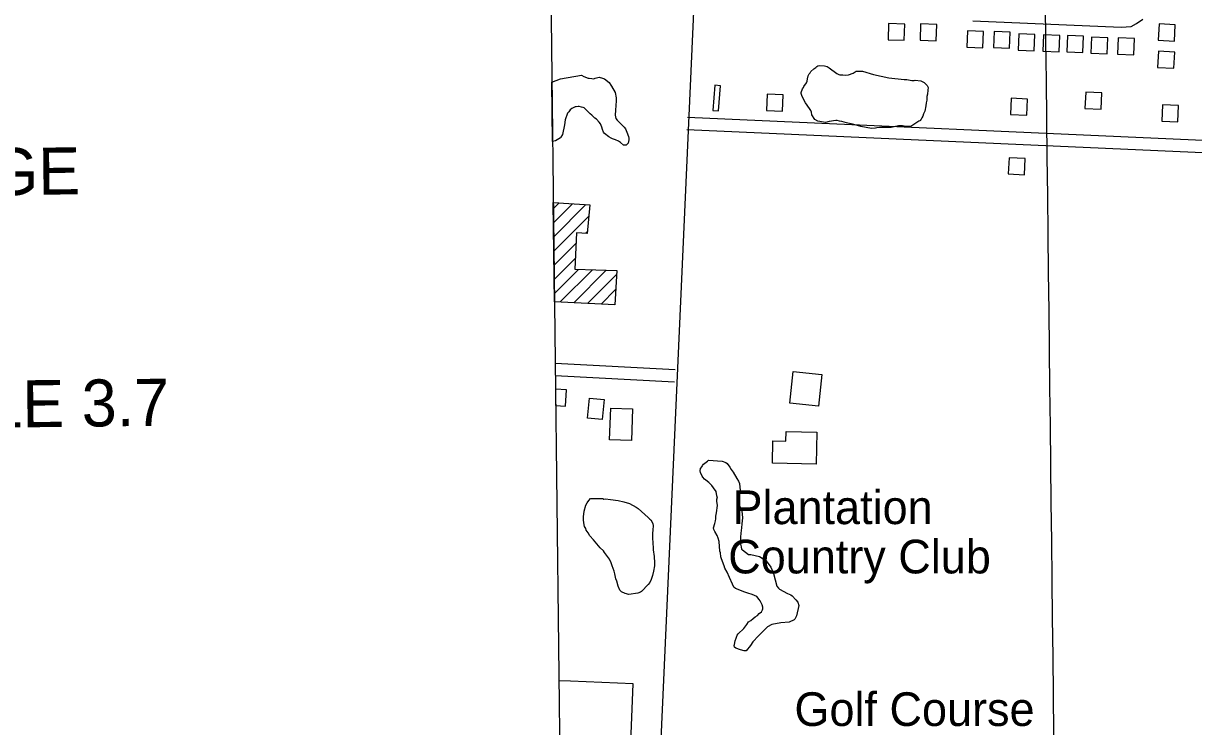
# Model space of a CAD drawing. Extents: x 3683402 to 3721514, y 487807 to 513565.
# Drawn here: x 3695530 to 3698417, y 506048 to 507781 of the extents above; entities that cross this region are included whole.
import ezdxf

# ---------------------------------------------------------------- set-up
doc = ezdxf.new("R2010")
doc.units = 0
for name, color, linetype in [('V-ANNO-SYMB', 7, 'Continuous'), ('V-BLDG-IDEN', 7, 'Continuous'), ('V-BLDG-OTLN', 7, 'Continuous'), ('V-GRID-MAJR', 7, 'Continuous'), ('V-ROAD-CNTR', 7, 'Continuous'), ('V-SITE-OTLN', 7, 'Continuous'), ('V-SITE-VEGE', 7, 'Continuous')]:
    doc.layers.add(name, color=color, linetype=linetype)

msp = doc.modelspace()

# ---------------------------------------------------------------- linework, layer by layer
at = {"layer": 'V-ANNO-SYMB'}
msp.add_lwpolyline([(3687900.2690896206, 511066.77760814), (3696792.82251231, 511170.1482639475), (3696858.2476768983, 505541.88977275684), (3687965.694254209, 505438.51911694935)], close=True, dxfattribs=at)
at = {"layer": 'V-BLDG-OTLN'}
for p, q in [((3696840.192304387, 507095.119394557), (3696837.346847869, 507339.90234478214)), ((3696837.346847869, 507339.90234478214), (3696927.872, 507333.887)), ((3696837.5220177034, 507324.8332026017), (3696851.64130158, 507338.9524864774)), ((3696837.9282799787, 507289.88412581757), (3696884.793683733, 507336.7495295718)), ((3696838.3345422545, 507254.93504903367), (3696917.946065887, 507334.54657266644)), ((3696927.872, 507333.887), (3696920.805, 507263.329)), ((3696838.7408045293, 507219.98597224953), (3696925.114941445, 507306.36010916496)), ((3696894.943, 507265.00200000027), (3696890.404, 507174.97000000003)), ((3696920.805, 507263.329), (3696894.943, 507265.00200000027)), ((3696917.643675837, 507263.5335044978), (3696921.1796406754, 507267.06946933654)), ((3696839.147066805, 507185.03689546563), (3696893.6598087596, 507239.54963742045)), ((3696839.5533290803, 507150.0878186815), (3696891.782720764, 507202.3172103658)), ((3696839.959591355, 507115.1387418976), (3696899.5144259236, 507174.69357646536)), ((3696854.526124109, 507094.34993559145), (3696933.8286224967, 507173.65243397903)), ((3696888.080232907, 507092.54870533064), (3696968.1428190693, 507172.6112914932)), ((3696890.404, 507174.97000000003), (3696993.728, 507171.835)), ((3696921.634341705, 507090.7474750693), (3696993.1945093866, 507162.30764275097)), ((3696993.728, 507171.835), (3696988.985, 507087.132)), ((3696955.1884505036, 507088.9462448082), (3696991.0973311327, 507124.855125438)), ((3696988.985, 507087.132), (3696840.192304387, 507095.119394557)), ((3696988.7425593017, 507087.14501454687), (3696989.0001528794, 507087.402608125)), ((3696869.694, 506877.856), (3696842.7025482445, 506879.17341417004)), ((3696842.7025482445, 506879.17341417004), (3696843.168343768, 506839.10293629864)), ((3696867.745, 506837.90400000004), (3696869.694, 506877.856)), ((3696843.168343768, 506839.10293629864), (3696867.745, 506837.90400000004))]:
    msp.add_line(p, q, dxfattribs=at)
for points in [[(3697704.416, 507779.435), (3697664.446, 507780.983), (3697662.899, 507741.01300000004), (3697702.869, 507739.465)], [(3697783.312, 507778.531), (3697743.342, 507780.079), (3697741.795, 507740.109), (3697781.765, 507738.561)], [(3697898.58, 507761.343), (3697858.61, 507762.891), (3697857.063, 507722.92100000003), (3697897.0330000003, 507721.373)], [(3697964.3680000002, 507759.93), (3697924.398, 507761.478), (3697922.8510000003, 507721.50800000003), (3697962.821, 507719.96)], [(3698025.214, 507753.81200000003), (3697985.244, 507755.36), (3697983.697, 507715.39), (3698023.667, 507713.842)], [(3698086.551, 507751.405), (3698046.5810000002, 507752.95300000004), (3698045.034, 507712.983), (3698085.004, 507711.435)], [(3698331.534, 507779.853), (3698329.356, 507739.913), (3698369.2970000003, 507737.73600000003), (3698371.474, 507777.67600000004)], [(3698145.167, 507749.737), (3698105.197, 507751.28500000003), (3698103.65, 507711.315), (3698143.62, 507709.767)], [(3698204.775, 507745.844), (3698164.805, 507747.392), (3698163.258, 507707.422), (3698203.228, 507705.874)], [(3698270.563, 507743.689), (3698230.593, 507745.237), (3698229.046, 507705.267), (3698269.0160000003, 507703.719)], [(3698330.122, 507712.82800000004), (3698327.944, 507672.88800000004), (3698367.8850000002, 507670.711), (3698370.062, 507710.651)], [(3697249.619, 507627.581), (3697235.662, 507628.678), (3697230.782, 507566.596), (3697244.738, 507565.498)], [(3698148.6750000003, 507571.632), (3698188.637, 507569.886), (3698190.384, 507609.848), (3698150.4220000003, 507611.594)], [(3697362.954, 507566.829), (3697402.916, 507565.083), (3697404.663, 507605.045), (3697364.701, 507606.791)], [(3697964.935, 507556.59500000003), (3698004.897, 507554.849), (3698006.644, 507594.811), (3697966.682, 507596.55700000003)], [(3698337.906, 507540.42600000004), (3698377.8680000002, 507538.68), (3698379.615, 507578.642), (3698339.653, 507580.38800000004)], [(3698001.299, 507448.185), (3697961.343, 507450.063), (3697959.466, 507410.107), (3697999.4220000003, 507408.229)], [(3697499.627, 506915.391), (3697491.302, 506837.724), (3697420.454, 506845.318), (3697428.779, 506922.985)], [(3696962.521, 506854.22000000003), (3696957.875, 506804.257), (3696921.835, 506807.608), (3696926.48, 506857.571)], [(3696976.23, 506754.814), (3696978.867, 506832.721), (3697032.83, 506830.89400000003), (3697030.1920000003, 506752.987)], [(3697487.167, 506773.66500000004), (3697485.521, 506694.522), (3697377.697, 506696.765), (3697378.852, 506752.26900000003), (3697411.007, 506751.60000000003), (3697411.4990000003, 506775.24)]]:
    msp.add_lwpolyline(points, close=True, dxfattribs=at)
at = {"layer": 'V-GRID-MAJR'}
msp.add_spline([(3698217.897, 493344.793), (3698148.292, 499402.231), (3698078.651, 505462.753), (3698009.0100000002, 511523.288), (3698008.975, 511526.359)], degree=3, dxfattribs=at)
at = {"layer": 'V-ROAD-CNTR'}
for points in [[(3697090.6367798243, 505722.7995282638), (3697350.575259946, 511526.537920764)], [(3697872.4692161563, 507787.2843992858), (3698238.189484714, 507771.78843027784), (3698262.380436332, 507773.3074272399), (3698275.460410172, 507780.5554127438), (3698291.365378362, 507791.8453901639)], [(3698458.404044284, 507491.6479905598), (3697168.064624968, 507548.87287610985)], [(3698457.0740469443, 507461.67805049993), (3697166.7346276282, 507518.90293604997)], [(3697137.589685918, 506927.05211975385), (3696841.9666250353, 506942.4818686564)], [(3697136.025689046, 506897.0921796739), (3696842.316047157, 506912.4225170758)]]:
    msp.add_lwpolyline(points, dxfattribs=at)
at = {"layer": 'V-SITE-OTLN'}
for points in [[(3696880.0422010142, 506159.16365553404), (3696851.0588323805, 506160.31657314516)], [(3697016.8789273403, 505721.91253003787), (3697034.030893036, 506153.03666778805), (3696880.0422010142, 506159.16365553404)]]:
    msp.add_lwpolyline(points, dxfattribs=at)
at = {"layer": 'V-SITE-VEGE'}
for p, q in [((3696833.8988707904, 507636.51766688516), (3696854.7809999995, 507644.60899999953)), ((3696833.8988707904, 507636.51766688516), (3696854.781, 507644.60899999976)), ((3696854.7809999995, 507644.60899999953), (3696906.719, 507653.75200000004)), ((3696854.781, 507644.60899999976), (3696906.719, 507653.75200000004)), ((3696906.719, 507653.75200000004), (3696912.99, 507650.571)), ((3696906.719, 507653.75200000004), (3696912.99, 507650.571)), ((3696912.99, 507650.571), (3696923.1890000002, 507646.586)), ((3696912.99, 507650.571), (3696923.1890000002, 507646.586)), ((3696923.1890000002, 507646.586), (3696925.542, 507645.7849999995)), ((3696923.1890000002, 507646.586), (3696925.542, 507645.7849999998)), ((3696925.542, 507645.7849999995), (3696932.610999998, 507644.9599999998)), ((3696925.542, 507645.7849999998), (3696932.611, 507644.9599999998)), ((3696932.610999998, 507644.96), (3696937.3280000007, 507644.933)), ((3696932.611, 507644.96), (3696937.328, 507644.933)), ((3696937.3280000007, 507644.9329999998), (3696940.4820000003, 507646.485)), ((3696937.328, 507644.9329999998), (3696940.4820000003, 507646.485)), ((3696940.4820000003, 507646.485), (3696950.718, 507648.7889999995)), ((3696940.4820000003, 507646.485), (3696950.718, 507648.78899999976)), ((3696950.718, 507648.7889999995), (3696958.564, 507646.385)), ((3696950.718, 507648.78899999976), (3696958.5640000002, 507646.385)), ((3696958.564, 507646.385), (3696963.272, 507644.78599999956)), ((3696958.5640000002, 507646.385), (3696963.272, 507644.7859999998)), ((3696963.272, 507644.78599999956), (3696975.009, 507635.28699999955)), ((3696963.272, 507644.7859999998), (3696975.009, 507635.2869999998)), ((3696835.597672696, 507490.3767085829), (3696833.8988707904, 507636.51766688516)), ((3696975.009, 507635.28699999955), (3696978.904, 507628.97699999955)), ((3696975.009, 507635.2869999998), (3696978.904, 507628.9769999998)), ((3696978.904, 507628.97699999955), (3696981.2490000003, 507626.606)), ((3696978.904, 507628.9769999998), (3696981.2490000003, 507626.606)), ((3696981.2490000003, 507626.606), (3696989.812, 507610.836)), ((3696981.2490000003, 507626.606), (3696989.812, 507610.836)), ((3696989.812, 507610.836), (3696992.0939999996, 507597.45599999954)), ((3696989.812, 507610.836), (3696992.094, 507597.4559999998)), ((3696992.0530000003, 507590.3829999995), (3696991.1389999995, 507567.588)), ((3696992.0530000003, 507590.3829999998), (3696991.139, 507567.588)), ((3696992.0939999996, 507597.45599999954), (3696992.0530000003, 507590.3829999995)), ((3696992.094, 507597.4559999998), (3696992.0530000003, 507590.3829999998)), ((3696872.3880000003, 507559.607), (3696866.791, 507543.1309999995)), ((3696872.3880000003, 507559.607), (3696866.791, 507543.13099999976)), ((3696875.552, 507563.521), (3696872.3880000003, 507559.607)), ((3696875.552, 507563.521), (3696872.3880000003, 507559.607)), ((3696878.725, 507568.2189999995), (3696875.552, 507563.521)), ((3696878.725, 507568.21899999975), (3696875.552, 507563.521)), ((3696883.4590000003, 507571.3379999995), (3696878.725, 507568.2189999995)), ((3696883.4590000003, 507571.33799999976), (3696878.725, 507568.21899999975)), ((3696891.342, 507575.223), (3696883.4590000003, 507571.3379999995)), ((3696891.342, 507575.223), (3696883.4590000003, 507571.33799999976)), ((3696893.697, 507575.211), (3696891.342, 507575.223)), ((3696893.697, 507575.211), (3696891.342, 507575.223)), ((3696898.42, 507575.971), (3696893.697, 507575.211)), ((3696898.42, 507575.971), (3696893.697, 507575.211)), ((3696900.779, 507575.958), (3696898.42, 507575.971)), ((3696900.779, 507575.958), (3696898.42, 507575.971)), ((3696907.061, 507574.35299999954), (3696900.779, 507575.958)), ((3696907.061, 507574.35299999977), (3696900.779, 507575.958)), ((3696910.987000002, 507573.5419999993), (3696907.061, 507574.35299999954)), ((3696910.987, 507573.5419999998), (3696907.061, 507574.35299999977)), ((3696913.34, 507572.743), (3696910.987000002, 507573.5419999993)), ((3696913.34, 507572.743), (3696910.987, 507573.542)), ((3696925.0689999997, 507561.672), (3696913.34, 507572.743)), ((3696925.069, 507561.672), (3696913.34, 507572.743)), ((3696928.1959999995, 507558.51), (3696925.0689999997, 507561.672)), ((3696928.196, 507558.51), (3696925.069, 507561.672)), ((3696932.11, 507555.341), (3696928.1959999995, 507558.51)), ((3696932.11, 507555.341), (3696928.196, 507558.51)), ((3696939.927, 507547.4359999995), (3696932.11, 507555.341)), ((3696939.927, 507547.43599999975), (3696932.11, 507555.341)), ((3696991.1389999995, 507567.588), (3696990.283, 507555.016000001)), ((3696991.139, 507567.588), (3696990.2830000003, 507555.016)), ((3696990.2830000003, 507555.016000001), (3696991.807, 507546.3609999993)), ((3696990.2830000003, 507555.016), (3696991.807, 507546.3609999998)), ((3696865.1520000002, 507531.34699999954), (3696860.2989999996, 507507.00399999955)), ((3696865.1520000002, 507531.3469999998), (3696860.299, 507507.004)), ((3696866.791, 507543.1309999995), (3696865.1520000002, 507531.34699999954)), ((3696866.791, 507543.13099999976), (3696865.1520000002, 507531.3469999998)), ((3696943.8449999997, 507545.0559999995), (3696939.927, 507547.4359999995)), ((3696943.845, 507545.05599999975), (3696939.927, 507547.43599999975)), ((3696950.88, 507537.9409999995), (3696943.8449999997, 507545.0559999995)), ((3696950.88, 507537.94099999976), (3696943.845, 507545.05599999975)), ((3696953.9990000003, 507533.206), (3696950.88, 507537.9409999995)), ((3696953.9990000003, 507533.206), (3696950.88, 507537.94099999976)), ((3696957.099, 507525.32999999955), (3696953.9990000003, 507533.206)), ((3696957.099, 507525.3299999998), (3696953.9990000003, 507533.206)), ((3696958.6399999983, 507519.81700000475), (3696957.099, 507525.32999999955)), ((3696958.64, 507519.81699999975), (3696957.099, 507525.3299999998)), ((3696991.807, 507546.3609999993), (3696994.9280000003, 507542.412)), ((3696991.807, 507546.3609999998), (3696994.9280000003, 507542.412)), ((3696994.9280000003, 507542.412), (3697012.1249999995, 507525.021)), ((3696994.9280000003, 507542.412), (3697012.125, 507525.021)), ((3697012.1249999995, 507525.021), (3697015.246, 507521.0719999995)), ((3697012.125, 507525.021), (3697015.2460000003, 507521.07199999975)), ((3696854.7549999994, 507499.1749999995), (3696842.917, 507491.378)), ((3696854.755, 507499.17499999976), (3696842.917, 507491.378)), ((3696856.336, 507500.737), (3696854.7549999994, 507499.1749999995)), ((3696856.336, 507500.737), (3696854.755, 507499.17499999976)), ((3696860.2989999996, 507507.00399999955), (3696856.336, 507500.737)), ((3696860.299, 507507.004), (3696856.336, 507500.737)), ((3696960.958, 507512.7289999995), (3696958.6399999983, 507519.81700000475)), ((3696960.958, 507512.72899999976), (3696958.64, 507519.81699999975)), ((3696963.299, 507509.57099999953), (3696960.958, 507512.7289999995)), ((3696963.299, 507509.57099999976), (3696960.958, 507512.72899999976)), ((3696974.26, 507501.647), (3696963.299, 507509.57099999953)), ((3696974.2600000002, 507501.647), (3696963.299, 507509.57099999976)), ((3696979.746000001, 507498.4719999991), (3696974.26, 507501.647)), ((3696979.7460000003, 507498.472), (3696974.2600000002, 507501.647)), ((3696983.666, 507496.87899999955), (3696979.746000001, 507498.4719999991)), ((3696983.666, 507496.8789999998), (3696979.7460000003, 507498.4719999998)), ((3696990.73, 507494.481), (3696983.666, 507496.87899999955)), ((3696990.73, 507494.481), (3696983.666, 507496.8789999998)), ((3696998.5670000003, 507490.5059999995), (3696990.73, 507494.481)), ((3696998.5670000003, 507490.50599999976), (3696990.73, 507494.481)), ((3697015.246, 507521.0719999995), (3697019.1350000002, 507513.18700000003)), ((3697015.2460000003, 507521.07199999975), (3697019.1350000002, 507513.18700000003)), ((3697019.1350000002, 507513.18700000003), (3697023.004, 507502.16099999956)), ((3697019.1350000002, 507513.18700000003), (3697023.004, 507502.1609999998)), ((3697023.745, 507494.294), (3697022.125, 507485.656)), ((3697023.745, 507494.294), (3697022.125, 507485.656)), ((3697023.004, 507502.16099999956), (3697023.768, 507498.227)), ((3697023.004, 507502.1609999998), (3697023.768, 507498.227)), ((3697023.768, 507498.227), (3697023.745, 507494.294)), ((3697023.768, 507498.227), (3697023.745, 507494.294)), ((3696842.917, 507491.378), (3696835.597672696, 507490.3767085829)), ((3696842.917, 507491.378), (3696835.597672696, 507490.37670858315)), ((3697003.267, 507487.3329999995), (3696998.5670000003, 507490.5059999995)), ((3697003.267, 507487.33299999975), (3696998.5670000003, 507490.50599999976)), ((3697010.306, 507481.005), (3697003.267, 507487.3329999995)), ((3697010.306, 507481.005), (3697003.267, 507487.33299999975)), ((3697017.3819999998, 507480.966), (3697010.306, 507481.005)), ((3697017.382, 507480.966), (3697010.306, 507481.005)), ((3697022.125, 507485.656), (3697017.3819999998, 507480.966)), ((3697022.125, 507485.656), (3697017.382, 507480.966))]:
    msp.add_line(p, q, dxfattribs=at)
for points in [[(3697665.31, 507647.139), (3697703.022, 507643), (3697709.311, 507642.963), (3697721.878, 507640.534), (3697727.379, 507640.501), (3697729.74, 507641.275), (3697743.882, 507639.623), (3697751.721, 507635.64900000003), (3697756.415, 507631.693), (3697759.541, 507627.742), (3697761.869, 507623.01300000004), (3697761.0500000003, 507616.728), (3697760.2060000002, 507606.515), (3697758.603, 507601.02), (3697758.549, 507591.58900000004), (3697756.9420000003, 507585.306), (3697756.116, 507578.23600000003), (3697753.683, 507564.885), (3697750.505, 507558.614), (3697748.895, 507552.333), (3697746.515, 507548.417), (3697744.924, 507545.27900000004), (3697742.548, 507542.148), (3697740.967, 507540.585), (3697738.6040000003, 507539.813), (3697722.036, 507528.9), (3697718.882, 507527.34500000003), (3697707.876, 507527.407), (3697698.453, 507529.033), (3697691.377, 507529.072), (3697689.0160000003, 507528.299), (3697681.143, 507526.772), (3697670.911, 507524.47000000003), (3697641.826, 507524.634), (3697635.5300000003, 507523.882), (3697632.382, 507523.114), (3697622.159, 507522.385), (3697596.2430000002, 507527.24700000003), (3697587.609, 507529.653), (3697575.049, 507532.869), (3697571.907, 507533.67100000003), (3697564.057, 507535.289), (3697560.915, 507536.09), (3697549.1410000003, 507539.303), (3697543.645, 507540.121), (3697537.363, 507541.726), (3697534.22, 507541.745), (3697517.696, 507539.48000000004), (3697509.037, 507537.169), (3697489.401, 507540.424), (3697482.35, 507544.395), (3697475.336, 507555.44), (3697473.804, 507562.52400000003), (3697472.253, 507566.46400000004), (3697469.134, 507571.199), (3697458.995, 507585.406), (3697451.22, 507601.17100000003), (3697448.9020000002, 507608.26), (3697448.916, 507610.619), (3697452.113, 507620.033), (3697454.489, 507623.16500000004), (3697455.29, 507625.518), (3697461.63, 507634.918), (3697463.2260000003, 507638.838), (3697464.043, 507644.337), (3697465.659, 507652.189), (3697468.045, 507656.893), (3697471.201, 507659.234), (3697472.79, 507662.37), (3697479.9050000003, 507669.405), (3697484.64, 507672.52400000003), (3697487.011, 507674.869), (3697490.163, 507676.423), (3697494.099, 507677.18700000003), (3697505.8880000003, 507676.335), (3697512.951, 507674.723), (3697517.651, 507671.553), (3697536.444, 507658.081), (3697541.9280000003, 507654.907), (3697544.284, 507654.106), (3697551.3570000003, 507654.06700000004), (3697558.431, 507653.242), (3697565.507, 507653.987), (3697577.326, 507658.63800000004), (3697584.4280000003, 507663.316), (3697600.151, 507663.228), (3697626.8340000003, 507655.216)], [(3696959.4590000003, 506609.7), (3696961.812, 506608.635), (3696966.4280000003, 506608.813), (3696978.614, 506607.547), (3696997.2120000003, 506604.797), (3697011.1950000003, 506601.868), (3697025.245, 506597.207), (3697041.7600000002, 506588.597), (3697044.133, 506586.957), (3697047.0840000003, 506585.337), (3697071.056, 506563.143), (3697075.275, 506558.68200000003), (3697077.651, 506557.04000000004), (3697083.199, 506548.00800000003), (3697083.975, 506542.837), (3697083.221, 506532.40400000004), (3697082.4020000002, 506523.704), (3697081.847, 506508.07800000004), (3697082.56, 506504.637), (3697083.381, 506483.287), (3697085.757, 506466.618), (3697086.914, 506451.635), (3697086.648, 506443.53500000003), (3697084.827, 506430.75200000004), (3697081.788, 506419.656), (3697078.681, 506410.288), (3697075.509, 506402.653), (3697071.646, 506397.881), (3697054.9790000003, 506380.479), (3697052.161, 506378.634), (3697045.9050000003, 506376.08400000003), (3697024.04, 506373.50800000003), (3697014.72, 506375.46), (3697005.307, 506379.722), (3697001.09, 506384.18), (3696997.25, 506393.857), (3696993.898, 506405.864), (3696991.344, 506412.123), (3696989.147, 506424.17600000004), (3696987.725, 506431.05700000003), (3696982.62, 506443.572), (3696979.998, 506451.563), (3696975.605, 506460.64), (3696968.88, 506470.206), (3696963.995, 506476.95300000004), (3696960.9560000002, 506480.881), (3696952.563, 506488.64900000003), (3696936.2060000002, 506508.246), (3696927.75, 506517.745), (3696923.42, 506525.091), (3696918.538, 506531.837), (3696917.2290000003, 506535.833), (3696914.718, 506540.936), (3696912.631, 506550.103), (3696911.787, 506557.005), (3696911.4760000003, 506565.08400000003), (3696913.852, 506578.468), (3696917.8880000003, 506593.65), (3696920.5530000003, 506599.531), (3696924.968, 506604.901), (3696929.406, 506609.69800000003)]]:
    msp.add_lwpolyline(points, close=True, dxfattribs=at)
for points in [[(3697304.231, 506483.314), (3697319.108, 506472.226), (3697324.605, 506471.409), (3697345.804, 506466.571), (3697355.2060000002, 506461.015), (3697362.255, 506456.257), (3697373.958, 506440.472), (3697380.159, 506424.71400000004), (3697388.636, 506394.006), (3697392.535, 506388.481), (3697394.88, 506386.109), (3697415.2600000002, 506375.775), (3697423.105, 506372.588), (3697426.237, 506370.213), (3697435.613, 506359.94), (3697440.298, 506354.41000000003), (3697442.609, 506345.749), (3697436.964, 506320.625), (3697432.985, 506311.998), (3697431.404, 506310.438), (3697418.794, 506305.00200000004), (3697398.347, 506303.54600000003), (3697376.309, 506298.95300000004), (3697366.058, 506293.507), (3697343.137, 506271.624), (3697329.69, 506256.762), (3697324.134, 506247.359), (3697313.054, 506234.058), (3697308.338, 506234.08400000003), (3697298.917, 506236.495), (3697287.933, 506240.48600000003), (3697284.022, 506243.655), (3697283.256, 506247.58900000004), (3697284.056, 506249.944), (3697285.681, 506259.369), (3697288.075, 506265.64400000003), (3697291.259, 506272.701), (3697293.6350000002, 506275.833), (3697307.074, 506289.12), (3697314.992, 506299.297), (3697318.9590000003, 506305.564), (3697324.484, 506309.463), (3697330.012, 506314.14900000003), (3697335.537, 506318.048), (3697341.056, 506321.161), (3697345.019, 506326.64400000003), (3697350.545, 506330.543), (3697353.715, 506335.24100000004), (3697354.514, 506337.596), (3697354.54, 506342.313), (3697352.214, 506347.82800000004), (3697347.549, 506357.288), (3697345.214, 506361.232), (3697338.963, 506368.343), (3697327.984, 506373.121), (3697316.997, 506376.326), (3697309.933, 506378.726), (3697286.403, 506388.291), (3697282.492, 506391.457), (3697279.3850000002, 506398.55100000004), (3697271.619, 506415.103), (3697266.19, 506428.499), (3697260.74, 506437.963), (3697258.411, 506443.478), (3697252.22, 506460.808), (3697250.6780000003, 506466.319), (3697249.9450000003, 506475.756), (3697248.397, 506479.699), (3697246.1750000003, 506504.08), (3697243.86, 506511.955), (3697241.538, 506518.255), (3697236.09, 506528.507), (3697232.973, 506533.242), (3697232.2090000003, 506537.17600000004), (3697235.414, 506548.164), (3697237.026, 506555.229), (3697237.839, 506559.944), (3697237.8740000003, 506566.231), (3697238.683, 506570.157), (3697240.2830000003, 506574.865), (3697241.9560000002, 506592.93700000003), (3697240.44, 506603.167), (3697240.467, 506607.88300000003), (3697242.056, 506611.01900000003), (3697240.5160000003, 506616.53), (3697239, 506626.75800000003), (3697232.764, 506636.228), (3697228.079, 506641.755), (3697221.048, 506649.656), (3697213.216, 506655.204), (3697210.0870000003, 506657.58), (3697206.181, 506662.31700000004), (3697204.623, 506664.68700000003), (3697200.7460000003, 506674.14), (3697199.9820000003, 506678.076), (3697200.7970000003, 506683.575), (3697204.7600000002, 506689.056), (3697205.559, 506691.409), (3697207.934, 506694.54000000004), (3697217.4080000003, 506701.561), (3697219.784, 506704.69200000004)], [(3697219.784, 506704.69200000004), (3697253.572, 506702.147), (3697262.991, 506698.95), (3697266.12, 506696.574), (3697273.143, 506687.098), (3697276.258, 506681.57800000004), (3697280.933, 506674.478), (3697290.284, 506659.489), (3697294.174, 506652.39), (3697296.502, 506646.875), (3697297.975, 506629.572), (3697296.361, 506621.72000000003), (3697294.731, 506611.50800000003), (3697296.197, 506592.634), (3697300.076, 506583.178), (3697302.413, 506579.234), (3697303.887, 506561.93), (3697302.235, 506547.789), (3697301.393, 506537.57300000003), (3697299.744, 506524.218), (3697298.907, 506514.789), (3697298.87, 506508.50200000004), (3697298.059, 506503.79000000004), (3697298.04, 506500.64400000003), (3697300.34, 506490.412), (3697301.884, 506484.901), (3697304.231, 506483.314)]]:
    msp.add_lwpolyline(points, dxfattribs=at)

# ---------------------------------------------------------------- texts
at = {"layer": 'V-ANNO-SYMB'}
for s, height, rotation, p in [('LA. STATE HWY NO. 23 BRIDGE', 115.99877000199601, 0.6659994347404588, (3693318.2420803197, 507332.5953991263)), ('INTRACOASTAL WATERWAY MILE 3.7', 115.998770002, 0.6659994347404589, (3693080.885534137, 506756.8017038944))]:
    msp.add_text(s, height=height, rotation=rotation, dxfattribs=at).set_placement(p)
at = {"layer": 'V-BLDG-IDEN'}
for s, p in [('Plantation', (3697279.332402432, 506546.745880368)), ('Country Club', (3697268.8184234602, 506425.2161234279)), ('Golf Course', (3697432.15809678, 506049.0518757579))]:
    msp.add_text(s, height=82.99983200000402, dxfattribs=at).set_placement(p)

doc.saveas('drawing.dxf')
